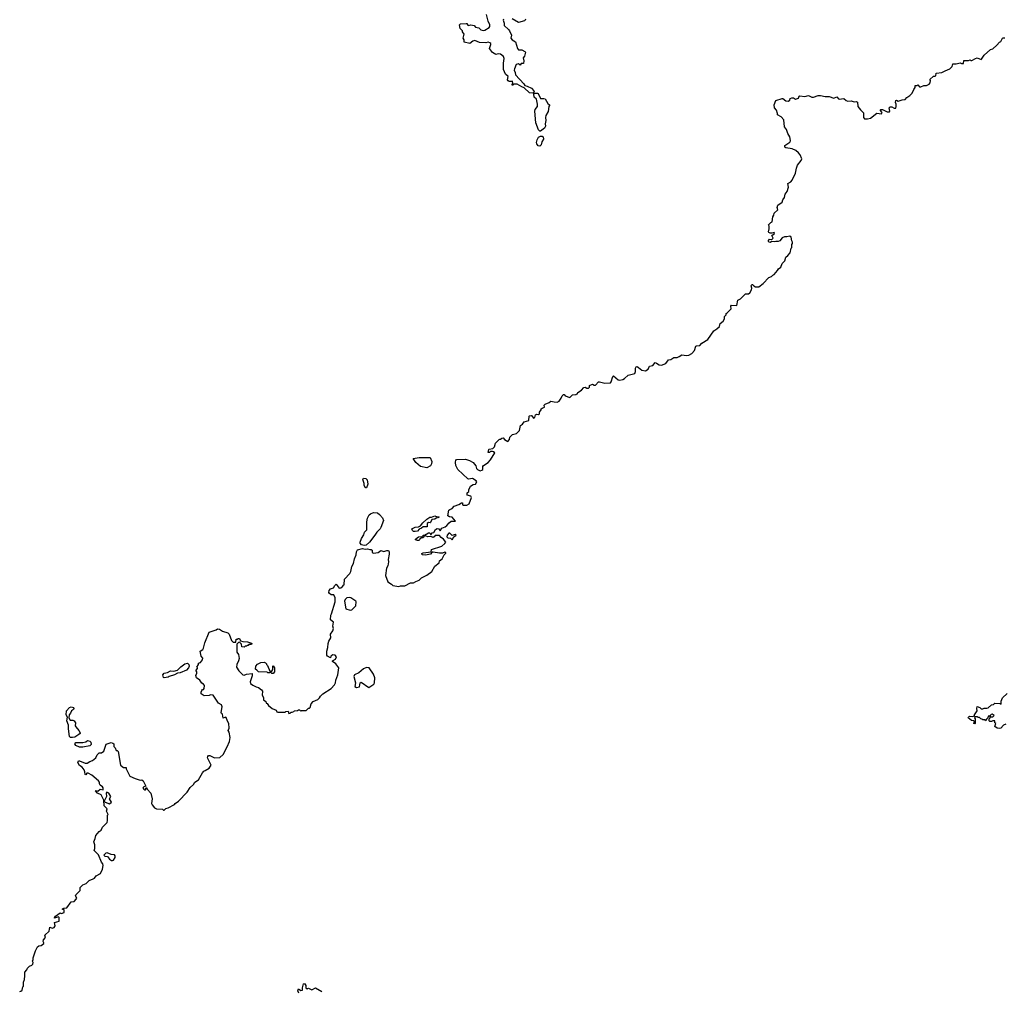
# Model space of a CAD drawing. Extents: x 2106670 to 2323771, y 35271 to 224896.
# Tile 293 of 419: x 2238170 to 2250730, y 125569 to 137960. Entities that reach past the tile are written whole.
import ezdxf

# ---------------------------------------------------------------- set-up
doc = ezdxf.new("R2010")
doc.units = 0

msp = doc.modelspace()

# ---------------------------------------------------------------- linework, layer by layer
at = {"layer": '0CON20XD'}
for points in [[(2244342, 137965), (2244339, 137955), (2244351, 137915), (2244352, 137885), (2244405, 137836), (2244417, 137817), (2244444, 137765), (2244437, 137725), (2244453, 137703), (2244496, 137676), (2244522, 137592), (2244535, 137578), (2244574, 137574), (2244615, 137556), (2244624, 137545), (2244610, 137495), (2244592, 137475), (2244603, 137435), (2244598, 137402), (2244565, 137400), (2244555, 137382), (2244535, 137398), (2244503, 137387), (2244484, 137334), (2244479, 137315), (2244491, 137285), (2244495, 137255), (2244601, 137141), (2244615, 137119), (2244645, 137113), (2244698, 137088), (2244730, 137055), (2244731, 137039), (2244729, 137031), (2244717, 137023), (2244675, 137028), (2244605, 137090), (2244575, 137102), (2244515, 137140), (2244475, 137140), (2244455, 137120), (2244450, 137135), (2244460, 137145), (2244458, 137178), (2244445, 137170), (2244415, 137170), (2244401, 137181), (2244392, 137195), (2244400, 137235), (2244368, 137265), (2244342, 137325), (2244342, 137405), (2244351, 137465), (2244340, 137490), (2244305, 137519), (2244275, 137523), (2244245, 137517), (2244201, 137541), (2244164, 137594), (2244180, 137645), (2244180, 137655), (2244167, 137667), (2244145, 137672), (2244115, 137664), (2244035, 137669), (2243975, 137693), (2243952, 137688), (2243912, 137658), (2243840, 137675), (2243840, 137705), (2243828, 137725), (2243838, 137775), (2243818, 137805), (2243817, 137817), (2243788, 137848), (2243782, 137895), (2243795, 137908), (2243865, 137913), (2243875, 137910), (2243885, 137892), (2243895, 137888), (2243925, 137896), (2243966, 137886), (2243984, 137864), (2244025, 137856), (2244053, 137833), (2244083, 137823), (2244105, 137826), (2244158, 137862), (2244166, 137875), (2244166, 137895), (2244145, 137940), (2244124, 138025)], [(2244622, 137968), (2244620, 137955), (2244610, 137945), (2244535, 137926), (2244453, 137973)], [(2246583, 133665), (2246615, 133687), (2246676, 133676), (2246705, 133684), (2246743, 133705), (2246778, 133742), (2246795, 133798), (2246805, 133803), (2246846, 133804), (2246872, 133835), (2246948, 133882), (2247025, 133993), (2247065, 134018), (2247095, 134048), (2247106, 134084), (2247142, 134115), (2247160, 134145), (2247162, 134175), (2247180, 134195), (2247180, 134215), (2247195, 134220), (2247247, 134273), (2247243, 134305), (2247251, 134319), (2247318, 134315), (2247330, 134385), (2247365, 134402), (2247430, 134465), (2247465, 134462), (2247483, 134477), (2247507, 134517), (2247508, 134538), (2247500, 134565), (2247510, 134585), (2247520, 134585), (2247534, 134564), (2247555, 134552), (2247597, 134553), (2247656, 134594), (2247725, 134672), (2247760, 134685), (2247777, 134703), (2247795, 134710), (2247835, 134760), (2247848, 134785), (2247878, 134805), (2247895, 134850), (2247932, 134885), (2247945, 134930), (2247967, 134953), (2248000, 134985), (2248010, 135045), (2248020, 135055), (2248020, 135095), (2248030, 135105), (2248030, 135125), (2248018, 135138), (2248010, 135185), (2247995, 135200), (2247955, 135190), (2247925, 135192), (2247895, 135178), (2247865, 135142), (2247845, 135132), (2247815, 135133), (2247795, 135126), (2247765, 135130), (2247745, 135120), (2247728, 135125), (2247720, 135135), (2247721, 135145), (2247735, 135162), (2247765, 135157), (2247783, 135175), (2247763, 135207), (2247800, 135235), (2247795, 135248), (2247765, 135238), (2247745, 135238), (2247725, 135248), (2247720, 135255), (2247732, 135295), (2247732, 135325), (2247722, 135345), (2247750, 135375), (2247768, 135382), (2247778, 135445), (2247792, 135468), (2247796, 135494), (2247842, 135535), (2247832, 135565), (2247840, 135595), (2247895, 135632), (2247906, 135665), (2247926, 135694), (2247933, 135735), (2247962, 135768), (2247976, 135825), (2247970, 135870), (2248007, 135893), (2248026, 135915), (2248068, 136005), (2248079, 136065), (2248092, 136105), (2248140, 136165), (2248147, 136185), (2248126, 136236), (2248104, 136264), (2248070, 136290), (2248022, 136312), (2247945, 136328), (2247932, 136335), (2247932, 136355), (2247995, 136398), (2248001, 136415), (2247998, 136445), (2247993, 136465), (2247968, 136508), (2247952, 136562), (2247924, 136595), (2247919, 136685), (2247885, 136721), (2247838, 136745), (2247836, 136766), (2247822, 136805), (2247800, 136835), (2247793, 136875), (2247815, 136931), (2247895, 136957), (2247906, 136956), (2247945, 136926), (2247973, 136923), (2247995, 136932), (2248000, 136955), (2248020, 136965), (2248040, 136965), (2248065, 136946), (2248105, 136961), (2248114, 136986), (2248121, 136989), (2248185, 136980), (2248233, 136993), (2248274, 136974), (2248295, 136973), (2248355, 136993), (2248385, 136994), (2248445, 136980), (2248495, 136979), (2248555, 136960), (2248595, 136976), (2248615, 136950), (2248625, 136947), (2248685, 136957), (2248711, 136931), (2248735, 136920), (2248775, 136924), (2248815, 136912), (2248845, 136917), (2248858, 136908), (2248863, 136853), (2248895, 136810), (2248934, 136774), (2248933, 136715), (2248945, 136698), (2248985, 136697), (2249025, 136706), (2249105, 136767), (2249165, 136758), (2249173, 136775), (2249148, 136805), (2249154, 136816), (2249175, 136814), (2249235, 136787), (2249266, 136784), (2249270, 136795), (2249262, 136835), (2249275, 136848), (2249295, 136848), (2249325, 136830), (2249345, 136830), (2249350, 136855), (2249350, 136885), (2249342, 136905), (2249345, 136928), (2249355, 136933), (2249375, 136920), (2249425, 136940), (2249467, 136943), (2249485, 136967), (2249525, 136992), (2249555, 137022), (2249575, 137070), (2249592, 137095), (2249595, 137120), (2249617, 137123), (2249625, 137130), (2249650, 137105), (2249665, 137102), (2249705, 137122), (2249738, 137122), (2249770, 137140), (2249783, 137155), (2249788, 137185), (2249782, 137198), (2249825, 137240), (2249845, 137238), (2249856, 137244), (2249862, 137278), (2249935, 137288), (2249975, 137310), (2250035, 137332), (2250065, 137362), (2250075, 137398), (2250115, 137398), (2250165, 137408), (2250185, 137402), (2250208, 137402), (2250215, 137440), (2250275, 137440), (2250295, 137450), (2250305, 137440), (2250315, 137440), (2250363, 137467), (2250385, 137472), (2250433, 137453), (2250440, 137455), (2250472, 137508), (2250555, 137582), (2250585, 137590), (2250636, 137634), (2250667, 137673), (2250686, 137684), (2250707, 137723), (2250715, 137730), (2250735, 137730)], [(2244805, 136538), (2244786, 136556), (2244756, 136645), (2244740, 136795), (2244744, 136816), (2244774, 136855), (2244777, 136883), (2244763, 136945), (2244733, 136973), (2244729, 137011), (2244736, 137024), (2244774, 137024), (2244785, 137018), (2244815, 136954), (2244855, 136956), (2244875, 136950), (2244905, 136890), (2244930, 136875), (2244930, 136865), (2244918, 136852), (2244912, 136788), (2244882, 136738), (2244876, 136715), (2244881, 136675), (2244871, 136631), (2244876, 136604), (2244865, 136578), (2244815, 136540), (2244805, 136538)], [(2244805, 136348), (2244785, 136351), (2244766, 136375), (2244762, 136395), (2244771, 136429), (2244790, 136460), (2244815, 136476), (2244835, 136476), (2244849, 136465), (2244852, 136435), (2244829, 136401), (2244824, 136365), (2244815, 136354), (2244805, 136348)], [(2239360, 128735), (2239370, 128725), (2239373, 128693), (2239390, 128675), (2239402, 128642), (2239415, 128640), (2239427, 128627), (2239455, 128455), (2239495, 128422), (2239530, 128425), (2239530, 128405), (2239575, 128312), (2239645, 128282), (2239705, 128263), (2239726, 128266), (2239743, 128255), (2239780, 128185), (2239752, 128178), (2239742, 128165), (2239753, 128145), (2239765, 128138), (2239775, 128140), (2239785, 128170), (2239797, 128145), (2239842, 128095), (2239858, 128025), (2239852, 127965), (2239858, 127948), (2239891, 127911), (2239915, 127898), (2239992, 127892), (2240005, 127880), (2240015, 127880), (2240035, 127900), (2240065, 127908), (2240145, 127950), (2240154, 127966), (2240196, 127994), (2240305, 128109), (2240343, 128167), (2240389, 128205), (2240405, 128237), (2240452, 128268), (2240500, 128355), (2240518, 128375), (2240535, 128383), (2240587, 128415), (2240612, 128455), (2240567, 128545), (2240568, 128565), (2240580, 128575), (2240595, 128576), (2240655, 128546), (2240725, 128550), (2240765, 128590), (2240817, 128685), (2240847, 128755), (2240856, 128805), (2240841, 128875), (2240830, 128895), (2240843, 128925), (2240836, 128986), (2240819, 129015), (2240805, 129060), (2240794, 129066), (2240765, 129052), (2240758, 129105), (2240745, 129112), (2240740, 129125), (2240752, 129195), (2240743, 129223), (2240708, 129245), (2240640, 129345), (2240605, 129352), (2240585, 129342), (2240525, 129338), (2240483, 129363), (2240484, 129386), (2240493, 129407), (2240502, 129418), (2240515, 129420), (2240525, 129430), (2240529, 129469), (2240516, 129486), (2240495, 129500), (2240469, 129539), (2240427, 129567), (2240417, 129595), (2240430, 129625), (2240430, 129645), (2240420, 129655), (2240420, 129665), (2240440, 129685), (2240440, 129695), (2240430, 129705), (2240450, 129735), (2240450, 129755), (2240478, 129762), (2240502, 129795), (2240507, 129817), (2240483, 129843), (2240472, 129905), (2240505, 129930), (2240514, 129946), (2240531, 130015), (2240585, 130150), (2240675, 130180), (2240695, 130192), (2240717, 130187), (2240755, 130162), (2240825, 130140), (2240840, 130125), (2240870, 130045), (2240895, 130020), (2240928, 130022), (2240932, 130058), (2240945, 130060), (2240955, 130070), (2240975, 130070), (2240985, 130040), (2241015, 130030), (2241075, 130027), (2241125, 130010), (2241130, 130005), (2241128, 129992), (2241095, 129990), (2241085, 129980), (2241075, 129980), (2241065, 129970), (2241045, 129970), (2241035, 129960), (2241002, 129962), (2241000, 129995), (2240975, 130020), (2240962, 130018), (2240942, 129998), (2240940, 129895), (2240960, 129865), (2240968, 129815), (2240962, 129785), (2240939, 129735), (2240937, 129705), (2240967, 129655), (2241015, 129607), (2241035, 129602), (2241065, 129612), (2241135, 129620), (2241136, 129594), (2241110, 129515), (2241116, 129496), (2241142, 129475), (2241185, 129451), (2241215, 129444), (2241255, 129415), (2241266, 129395), (2241263, 129345), (2241282, 129315), (2241282, 129285), (2241310, 129265), (2241313, 129243), (2241325, 129240), (2241344, 129214), (2241390, 129175), (2241440, 129155), (2241452, 129135), (2241465, 129130), (2241555, 129130), (2241565, 129138), (2241595, 129140), (2241605, 129110), (2241620, 129115), (2241635, 129130), (2241645, 129128), (2241665, 129138), (2241675, 129148), (2241715, 129150), (2241725, 129160), (2241738, 129158), (2241755, 129140), (2241765, 129150), (2241825, 129150), (2241855, 129180), (2241865, 129180), (2241875, 129190), (2241890, 129235), (2241914, 129266), (2241975, 129292), (2241995, 129312), (2242007, 129335), (2242037, 129363), (2242145, 129430), (2242184, 129476), (2242200, 129505), (2242203, 129535), (2242228, 129605), (2242242, 129695), (2242202, 129745), (2242162, 129775), (2242162, 129785), (2242197, 129803), (2242212, 129835), (2242195, 129856), (2242165, 129859), (2242140, 129845), (2242135, 129820), (2242095, 129843), (2242089, 129855), (2242088, 129905), (2242102, 129955), (2242104, 130005), (2242112, 130035), (2242139, 130075), (2242136, 130125), (2242164, 130165), (2242172, 130195), (2242164, 130225), (2242172, 130275), (2242136, 130305), (2242140, 130365), (2242148, 130385), (2242194, 130535), (2242196, 130585), (2242178, 130625), (2242145, 130626), (2242121, 130641), (2242114, 130655), (2242119, 130681), (2242135, 130704), (2242174, 130716), (2242188, 130745), (2242205, 130760), (2242245, 130710), (2242267, 130713), (2242290, 130735), (2242295, 130750), (2242308, 130752), (2242313, 130827), (2242382, 130898), (2242396, 130924), (2242408, 130985), (2242430, 131025), (2242440, 131085), (2242461, 131135), (2242466, 131174), (2242480, 131200), (2242545, 131218), (2242575, 131209), (2242605, 131212), (2242635, 131202), (2242655, 131203), (2242667, 131195), (2242667, 131165), (2242685, 131156), (2242744, 131166), (2242775, 131191), (2242815, 131179), (2242855, 131192), (2242875, 131191), (2242884, 131175), (2242884, 131145), (2242871, 131075), (2242874, 131045), (2242864, 130995), (2242850, 130965), (2242836, 130874), (2242865, 130792), (2242913, 130763), (2242930, 130745), (2243005, 130730), (2243028, 130742), (2243085, 130742), (2243155, 130780), (2243195, 130778), (2243223, 130797), (2243265, 130812), (2243295, 130842), (2243365, 130878), (2243426, 130924), (2243465, 130990), (2243520, 131035), (2243525, 131060), (2243560, 131085), (2243583, 131137), (2243606, 131155), (2243606, 131165), (2243595, 131170), (2243565, 131157), (2243525, 131156), (2243445, 131170), (2243432, 131168), (2243410, 131145), (2243345, 131131), (2243310, 131135), (2243298, 131145), (2243298, 131152), (2243317, 131163), (2243418, 131172), (2243422, 131205), (2243556, 131244), (2243595, 131278), (2243607, 131297), (2243578, 131335), (2243547, 131357), (2243525, 131382), (2243468, 131382), (2243456, 131364), (2243445, 131358), (2243415, 131370), (2243375, 131367), (2243335, 131380), (2243315, 131352), (2243295, 131352), (2243274, 131336), (2243265, 131318), (2243245, 131318), (2243220, 131325), (2243220, 131335), (2243258, 131365), (2243302, 131368), (2243320, 131385), (2243335, 131388), (2243386, 131416), (2243400, 131415), (2243415, 131390), (2243432, 131418), (2243455, 131420), (2243475, 131460), (2243495, 131471), (2243515, 131468), (2243535, 131440), (2243554, 131476), (2243597, 131493), (2243620, 131510), (2243650, 131545), (2243675, 131564), (2243730, 131565), (2243687, 131617), (2243652, 131622), (2243633, 131635), (2243646, 131704), (2243656, 131714), (2243688, 131725), (2243714, 131756), (2243772, 131778), (2243805, 131800), (2243817, 131797), (2243818, 131775), (2243827, 131767), (2243875, 131769), (2243903, 131787), (2243932, 131865), (2243924, 131884), (2243880, 131895), (2243880, 131925), (2243900, 131945), (2243900, 131965), (2243920, 132010), (2243955, 132034), (2243985, 132037), (2244000, 132065), (2243995, 132078), (2243947, 132107), (2243895, 132101), (2243885, 132106), (2243761, 132225), (2243734, 132275), (2243728, 132315), (2243733, 132345), (2243748, 132352), (2243855, 132354), (2243907, 132337), (2243953, 132313), (2243989, 132269), (2243998, 132235), (2244008, 132225), (2244045, 132208), (2244064, 132215), (2244076, 132225), (2244078, 132262), (2244086, 132274), (2244148, 132315), (2244177, 132345), (2244230, 132435), (2244215, 132450), (2244203, 132453), (2244175, 132452), (2244165, 132440), (2244145, 132440), (2244153, 132477), (2244160, 132485), (2244207, 132493), (2244228, 132512), (2244239, 132561), (2244285, 132607), (2244295, 132612), (2244305, 132610), (2244322, 132625), (2244339, 132629), (2244355, 132608), (2244395, 132580), (2244416, 132605), (2244423, 132637), (2244455, 132670), (2244508, 132682), (2244545, 132720), (2244560, 132785), (2244586, 132804), (2244605, 132830), (2244665, 132850), (2244670, 132905), (2244675, 132910), (2244695, 132912), (2244705, 132908), (2244725, 132880), (2244740, 132885), (2244751, 132919), (2244765, 132928), (2244790, 132925), (2244800, 132935), (2244800, 132955), (2244822, 132985), (2244824, 132996), (2244835, 133008), (2244865, 133020), (2244862, 133045), (2244871, 133059), (2244925, 133080), (2244944, 133096), (2244987, 133087), (2245025, 133082), (2245050, 133095), (2245078, 133135), (2245090, 133165), (2245105, 133180), (2245115, 133180), (2245130, 133165), (2245187, 133143), (2245223, 133177), (2245265, 133180), (2245275, 133190), (2245285, 133190), (2245290, 133205), (2245336, 133234), (2245365, 133270), (2245383, 133273), (2245405, 133263), (2245425, 133262), (2245437, 133273), (2245440, 133295), (2245475, 133310), (2245498, 133298), (2245515, 133298), (2245555, 133340), (2245565, 133343), (2245635, 133323), (2245705, 133328), (2245715, 133340), (2245735, 133410), (2245745, 133418), (2245805, 133367), (2245825, 133364), (2245865, 133373), (2245885, 133383), (2245932, 133425), (2246015, 133450), (2246026, 133475), (2246024, 133515), (2246036, 133534), (2246045, 133536), (2246063, 133525), (2246105, 133490), (2246155, 133483), (2246187, 133503), (2246205, 133543), (2246245, 133548), (2246275, 133588), (2246295, 133581), (2246328, 133558), (2246356, 133554), (2246412, 133575), (2246448, 133622), (2246478, 133625), (2246515, 133652), (2246556, 133654), (2246583, 133665)], [(2243365, 132244), (2243282, 132262), (2243225, 132314), (2243191, 132365), (2243265, 132377), (2243406, 132376), (2243427, 132327), (2243424, 132295), (2243411, 132269), (2243365, 132244)], [(2242585, 131988), (2242578, 131995), (2242563, 132025), (2242564, 132045), (2242546, 132095), (2242555, 132113), (2242585, 132110), (2242602, 132092), (2242609, 132035), (2242595, 131990), (2242585, 131988)], [(2242565, 131255), (2242529, 131265), (2242514, 131285), (2242514, 131295), (2242529, 131345), (2242560, 131390), (2242569, 131425), (2242598, 131455), (2242598, 131555), (2242608, 131605), (2242626, 131644), (2242645, 131660), (2242685, 131676), (2242735, 131670), (2242760, 131650), (2242796, 131606), (2242810, 131575), (2242778, 131485), (2242768, 131465), (2242724, 131426), (2242702, 131385), (2242633, 131295), (2242590, 131260), (2242565, 131255)], [(2243215, 131434), (2243193, 131435), (2243180, 131445), (2243172, 131465), (2243215, 131489), (2243256, 131494), (2243284, 131506), (2243313, 131545), (2243365, 131592), (2243400, 131615), (2243425, 131616), (2243465, 131632), (2243495, 131618), (2243515, 131622), (2243522, 131615), (2243505, 131608), (2243495, 131610), (2243465, 131591), (2243426, 131584), (2243412, 131548), (2243405, 131543), (2243385, 131546), (2243369, 131535), (2243366, 131494), (2243315, 131494), (2243294, 131475), (2243267, 131463), (2243245, 131437), (2243215, 131434)], [(2243685, 131327), (2243706, 131364), (2243739, 131385), (2243725, 131396), (2243685, 131383), (2243655, 131411), (2243645, 131412), (2243621, 131385), (2243619, 131365), (2243632, 131352), (2243665, 131346), (2243685, 131327)], [(2242385, 130430), (2242405, 130433), (2242456, 130484), (2242462, 130535), (2242456, 130546), (2242395, 130588), (2242375, 130592), (2242345, 130588), (2242320, 130565), (2242312, 130545), (2242332, 130445), (2242385, 130430)], [(2240015, 129567), (2240005, 129573), (2239996, 129605), (2240012, 129625), (2240055, 129636), (2240095, 129656), (2240137, 129653), (2240185, 129664), (2240224, 129706), (2240275, 129744), (2240312, 129752), (2240327, 129737), (2240330, 129715), (2240324, 129695), (2240297, 129665), (2240215, 129631), (2240183, 129627), (2240145, 129604), (2240078, 129585), (2240065, 129574), (2240015, 129567)], [(2241405, 129620), (2241385, 129620), (2241365, 129640), (2241358, 129632), (2241335, 129632), (2241325, 129638), (2241215, 129642), (2241196, 129666), (2241178, 129678), (2241183, 129715), (2241205, 129742), (2241245, 129762), (2241287, 129767), (2241305, 129760), (2241320, 129745), (2241320, 129735), (2241330, 129725), (2241362, 129652), (2241385, 129650), (2241400, 129675), (2241400, 129715), (2241405, 129720), (2241420, 129695), (2241420, 129645), (2241405, 129620)], [(2242465, 129442), (2242505, 129450), (2242512, 129505), (2242525, 129512), (2242625, 129443), (2242687, 129485), (2242697, 129505), (2242700, 129565), (2242682, 129615), (2242627, 129695), (2242595, 129700), (2242555, 129682), (2242495, 129632), (2242442, 129605), (2242432, 129585), (2242454, 129505), (2242446, 129455), (2242465, 129442)], [(2250748, 128975), (2250720, 128965), (2250685, 128924), (2250665, 128920), (2250640, 128925), (2250610, 128945), (2250620, 128985), (2250610, 128995), (2250608, 129018), (2250585, 129020), (2250565, 129010), (2250545, 129010), (2250538, 129018), (2250538, 129042), (2250550, 129055), (2250550, 129070), (2250582, 129068), (2250600, 129085), (2250575, 129102), (2250561, 129099), (2250550, 129085), (2250550, 129070), (2250535, 129080), (2250522, 129078), (2250520, 129055), (2250502, 129038), (2250495, 129020), (2250485, 129030), (2250455, 129030), (2250445, 129040), (2250432, 129042), (2250415, 129060), (2250395, 129060), (2250385, 129070), (2250352, 129068), (2250350, 129055), (2250360, 129045), (2250360, 128985), (2250355, 128980), (2250340, 128985), (2250348, 129008), (2250335, 129020), (2250312, 129022), (2250270, 129055), (2250272, 129065), (2250285, 129077), (2250325, 129072), (2250348, 129082), (2250350, 129095), (2250382, 129145), (2250378, 129175), (2250385, 129200), (2250417, 129187), (2250435, 129170), (2250455, 129170), (2250475, 129182), (2250505, 129180), (2250524, 129186), (2250565, 129222), (2250592, 129228), (2250608, 129242), (2250678, 129238), (2250688, 129232), (2250691, 129269), (2250709, 129311), (2250768, 129365)], [(2238845, 128804), (2238820, 128805), (2238807, 128817), (2238792, 128915), (2238794, 128964), (2238773, 129017), (2238778, 129065), (2238764, 129095), (2238765, 129148), (2238805, 129190), (2238825, 129198), (2238858, 129188), (2238860, 129175), (2238856, 129164), (2238830, 129145), (2238820, 129115), (2238803, 129097), (2238798, 129055), (2238815, 129028), (2238848, 129028), (2238865, 129018), (2238880, 128995), (2238878, 128955), (2238885, 128940), (2238926, 128896), (2238942, 128865), (2238940, 128855), (2238926, 128844), (2238875, 128811), (2238845, 128804)], [(2238170, 125565), (2238185, 125570), (2238200, 125585), (2238210, 125625), (2238220, 125635), (2238220, 125685), (2238232, 125718), (2238237, 125765), (2238234, 125815), (2238260, 125845), (2238268, 125865), (2238295, 125890), (2238325, 125902), (2238338, 125915), (2238341, 125935), (2238333, 125955), (2238343, 125975), (2238340, 125995), (2238370, 126085), (2238398, 126135), (2238413, 126147), (2238445, 126152), (2238477, 126177), (2238479, 126189), (2238470, 126205), (2238472, 126225), (2238498, 126255), (2238492, 126285), (2238548, 126335), (2238553, 126387), (2238586, 126376), (2238608, 126382), (2238622, 126405), (2238613, 126447), (2238672, 126465), (2238672, 126512), (2238665, 126520), (2238615, 126500), (2238612, 126505), (2238625, 126528), (2238685, 126568), (2238705, 126563), (2238736, 126574), (2238737, 126607), (2238710, 126615), (2238735, 126630), (2238770, 126635), (2238825, 126708), (2238864, 126716), (2238889, 126745), (2238897, 126755), (2238883, 126785), (2238885, 126800), (2238942, 126855), (2238943, 126895), (2238975, 126926), (2239020, 126945), (2239055, 126982), (2239108, 127002), (2239126, 127014), (2239147, 127043), (2239199, 127071), (2239228, 127125), (2239233, 127175), (2239230, 127195), (2239213, 127215), (2239175, 127308), (2239118, 127365), (2239128, 127392), (2239130, 127435), (2239114, 127475), (2239131, 127519), (2239142, 127558), (2239182, 127608), (2239209, 127625), (2239227, 127663), (2239285, 127720), (2239292, 127748), (2239292, 127815), (2239298, 127825), (2239279, 127865), (2239287, 127895), (2239249, 127935), (2239242, 128005), (2239210, 128075), (2239164, 128094), (2239138, 128125), (2239145, 128130), (2239165, 128121), (2239195, 128149), (2239235, 128138), (2239236, 128164), (2239227, 128177), (2239195, 128196), (2239186, 128215), (2239186, 128236), (2239175, 128252), (2239092, 128325), (2239045, 128353), (2239028, 128352), (2239015, 128328), (2239005, 128332), (2239003, 128367), (2238992, 128392), (2238966, 128426), (2238935, 128447), (2238913, 128487), (2238922, 128508), (2238935, 128510), (2239005, 128478), (2239032, 128478), (2239065, 128500), (2239098, 128512), (2239142, 128545), (2239160, 128585), (2239185, 128610), (2239215, 128612), (2239245, 128630), (2239271, 128719), (2239335, 128742), (2239360, 128735)], [(2238975, 128684), (2238935, 128684), (2238885, 128704), (2238874, 128725), (2238885, 128743), (2238976, 128744), (2239015, 128752), (2239035, 128768), (2239065, 128758), (2239078, 128745), (2239082, 128715), (2239065, 128698), (2238975, 128684)], [(2239315, 127962), (2239339, 127981), (2239316, 128025), (2239331, 128055), (2239305, 128098), (2239282, 128108), (2239273, 128097), (2239276, 128055), (2239248, 127995), (2239261, 127981), (2239315, 127962)], [(2239355, 127237), (2239365, 127242), (2239390, 127275), (2239387, 127297), (2239379, 127309), (2239335, 127312), (2239285, 127336), (2239270, 127330), (2239244, 127306), (2239255, 127293), (2239289, 127289), (2239316, 127256), (2239339, 127239), (2239355, 127237)], [(2241732, 125545), (2241718, 125575), (2241725, 125600), (2241755, 125578), (2241776, 125584), (2241777, 125615), (2241790, 125665), (2241805, 125670), (2241822, 125645), (2241822, 125615), (2241835, 125600), (2241855, 125607), (2241895, 125588), (2241945, 125612), (2242025, 125568)]]:
    msp.add_lwpolyline(points, dxfattribs=at)

doc.saveas('drawing.dxf')
